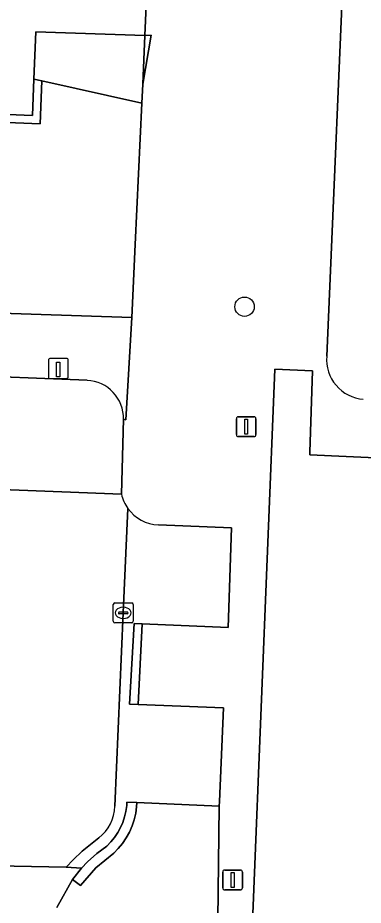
# Model space of a CAD drawing. Extents: x 160077 to 160948, y 386481 to 387498.
# Drawn here: x 160844.05 to 160861.45, y 386800.47 to 386845.16 of the extents above; entities that cross this region are included whole.
import ezdxf

# ---------------------------------------------------------------- set-up
doc = ezdxf.new("R2010")
doc.units = 0
for name, color, linetype in [('IMGEO_Boom', 7, 'Continuous'), ('IMGEO_Groenvoorziening', 7, 'Continuous'), ('IMGEO_Kolk', 7, 'Continuous'), ('IMGEO_Laadpaal', 7, 'Continuous'), ('IMGEO_Lichtmast', 7, 'Continuous'), ('IMGEO_Pand', 7, 'Continuous'), ('IMGEO_Parkeervlak_open', 7, 'Continuous'), ('IMGEO_Rijbaan_lokaal_open', 7, 'Continuous'), ('IMGEO_Voetpad_open', 7, 'Continuous')]:
    doc.layers.add(name, color=color, linetype=linetype)

msp = doc.modelspace()

# ---------------------------------------------------------------- linework, layer by layer
at = {"layer": 'IMGEO_Boom'}
msp.add_circle((160855.468, 386830.611), 0.489, dxfattribs=at)
at = {"layer": 'IMGEO_Groenvoorziening'}
msp.add_lwpolyline([(160860.786, 386855.309), (160860.611, 386851.265), (160859.609, 386828.118)], dxfattribs=at)
msp.add_lwpolyline([(160850.295, 386840.861), (160845.253, 386841.978), (160845.169, 386839.817), (160781.688, 386842.394), (160781.349, 386832.803), (160839.639, 386830.405), (160849.784, 386830.063), (160849.957, 386833.747)], close=True, dxfattribs=at)
msp.add_arc((160861.604, 386827.948), 2.002, 175.131, 265.5027, dxfattribs=at)
at = {"layer": 'IMGEO_Kolk'}
for p, q in [((160848.856, 386814.769), (160848.856, 386815.621)), ((160848.931, 386815.695), (160849.783, 386815.695)), ((160849.344, 386815.475), (160849.369, 386815.475)), ((160849.857, 386815.621), (160849.857, 386814.769)), ((160849.115, 386815.189), (160849.115, 386815.201)), ((160849.553, 386815.152), (160849.155, 386815.152)), ((160849.158, 386815.238), (160849.556, 386815.238)), ((160849.599, 386815.201), (160849.599, 386815.189)), ((160849.783, 386814.695), (160848.931, 386814.695)), ((160849.367, 386814.915), (160849.342, 386814.915))]:
    msp.add_line(p, q, dxfattribs=at)
for points in [[(160848.856, 386814.769), (160848.856, 386815.621)], [(160848.931, 386815.695), (160849.783, 386815.695)], [(160849.857, 386815.621), (160849.857, 386814.769)], [(160849.783, 386814.695), (160848.931, 386814.695)]]:
    msp.add_lwpolyline(points, dxfattribs=at)
for centre, radius, start, end in [((160848.933, 386815.619), 0.0765, 91.552, 178.448), ((160848.933, 386815.619), 0.0765, 91.552, 178.448), ((160849.781, 386815.619), 0.0765, 1.552, 88.448), ((160849.781, 386815.619), 0.0765, 1.552, 88.448), ((160849.155, 386815.198), 0.0403, 85.8775, 175.7526), ((160849.152, 386815.188), 0.0366, 178.938, 274.7102), ((160849.556, 386815.195), 0.043, 264.8664, 352.4533), ((160849.56, 386815.2), 0.0386, 1.7309, 96.639), ((160848.933, 386814.771), 0.0765, 181.552, 268.448), ((160848.933, 386814.771), 0.0765, 181.552, 268.448), ((160849.781, 386814.771), 0.0765, 271.552, 358.448), ((160849.781, 386814.771), 0.0765, 271.552, 358.448)]:
    msp.add_arc(centre, radius, start, end, dxfattribs=at)
for centre, major_axis, ratio, start_param, end_param in [((160849.343, 386815.195), (-0.387, 0.002), 0.722429, 4.712389, 7.853982), ((160849.368, 386815.195), (-0.39, 0.002), 0.717154, 1.570796, 4.712389)]:
    msp.add_ellipse(centre, major_axis=major_axis, ratio=ratio, start_param=start_param, end_param=end_param, dxfattribs=at)
at = {"layer": 'IMGEO_Laadpaal'}
for p, q in [((160846.503, 386828), (160845.662, 386828)), ((160846.503, 386828), (160845.662, 386828)), ((160845.587, 386827.916), (160845.587, 386827.075)), ((160845.587, 386827.916), (160845.587, 386827.075)), ((160846.587, 386827.084), (160846.587, 386827.925)), ((160846.587, 386827.084), (160846.587, 386827.925)), ((160845.671, 386827), (160846.512, 386827)), ((160845.671, 386827), (160846.512, 386827))]:
    msp.add_line(p, q, dxfattribs=at)
msp.add_lwpolyline([(160846.002, 386827.813), (160846.162, 386827.813), (160846.162, 386827.08), (160846.002, 386827.08), (160846.002, 386827.813)], dxfattribs=at)
for centre, start, end in [((160845.665, 386827.922), 92.4484, 184.2845), ((160845.665, 386827.922), 92.4484, 184.2845), ((160846.509, 386827.922), 2.4484, 94.2845), ((160846.509, 386827.922), 2.4484, 94.2845), ((160845.665, 386827.078), 182.4484, 274.2845), ((160845.665, 386827.078), 182.4484, 274.2845), ((160846.509, 386827.078), 272.4484, 4.2845), ((160846.509, 386827.078), 272.4484, 4.2845)]:
    msp.add_arc(centre, 0.0779, start, end, dxfattribs=at)
at = {"layer": 'IMGEO_Lichtmast'}
for p, q in [((160855.055, 386824.17), (160855.055, 386824.97)), ((160855.055, 386824.97), (160855.055, 386824.17)), ((160855.155, 386825.07), (160855.945, 386825.07)), ((160855.945, 386825.07), (160855.155, 386825.07)), ((160856.045, 386824.97), (160856.045, 386824.17)), ((160856.045, 386824.17), (160856.045, 386824.97)), ((160855.945, 386824.07), (160855.155, 386824.07)), ((160855.155, 386824.07), (160855.945, 386824.07)), ((160854.367, 386801.343), (160854.367, 386802.143)), ((160854.367, 386802.143), (160854.367, 386801.343)), ((160854.467, 386802.243), (160855.257, 386802.243)), ((160855.257, 386802.243), (160854.467, 386802.243)), ((160855.357, 386802.143), (160855.357, 386801.343)), ((160855.357, 386801.343), (160855.357, 386802.143)), ((160855.257, 386801.243), (160854.467, 386801.243)), ((160854.467, 386801.243), (160855.257, 386801.243))]:
    msp.add_line(p, q, dxfattribs=at)
for points in [[(160855.475, 386824.945), (160855.625, 386824.945), (160855.625, 386824.195), (160855.475, 386824.195), (160855.475, 386824.945)], [(160854.787, 386802.118), (160854.937, 386802.118), (160854.937, 386801.368), (160854.787, 386801.368), (160854.787, 386802.118)]]:
    msp.add_lwpolyline(points, dxfattribs=at)
for centre, start, end in [((160855.155, 386824.97), 90, 180), ((160855.155, 386824.97), 90, 180), ((160855.945, 386824.97), 0, 90), ((160855.945, 386824.97), 360, 90), ((160855.155, 386824.17), 180, 270), ((160855.155, 386824.17), 180, 270), ((160855.945, 386824.17), 270, 0), ((160855.945, 386824.17), 270, 0), ((160854.467, 386802.143), 90, 180), ((160854.467, 386802.143), 90, 180), ((160855.257, 386802.143), 0, 90), ((160855.257, 386802.143), 360, 90), ((160854.467, 386801.343), 180, 270), ((160854.467, 386801.343), 180, 270), ((160855.257, 386801.343), 270, 0), ((160855.257, 386801.343), 270, 0)]:
    msp.add_arc(centre, 0.1, start, end, dxfattribs=at)
at = {"layer": 'IMGEO_Pand'}
for points in [[(160845.158, 386853.967), (160782.797, 386856.574), (160782.828, 386857.927), (160782.842, 386858.512), (160780.433, 386858.625), (160780.416, 386858.269), (160780.332, 386856.553), (160774.661, 386856.79), (160745.381, 386858.016), (160745.313, 386856.078), (160749.383, 386855.909), (160749.175, 386851.713), (160752.686, 386851.593), (160752.638, 386850.372), (160752.384, 386843.984), (160844.785, 386840.233), (160844.857, 386842.066), (160844.95, 386844.455), (160850.448, 386844.276), (160850.772, 386851.46), (160850.783, 386851.708), (160845.292, 386851.952), (160845.343, 386853.959)], [(160870.355, 386819.324), (160863.861, 386819.593), (160862.637, 386819.644), (160862.79, 386822.962), (160858.757, 386823.153), (160858.761, 386823.291), (160858.889, 386827.388), (160856.992, 386827.473), (160855.58, 386792.545), (160853.896, 386792.569), (160853.513, 386792.574), (160853.428, 386790.191), (160853.733, 386790.177), (160855.447, 386790.101), (160853.818, 386750), (160852.907, 386727.563), (160854.941, 386727.457), (160854.694, 386721.954), (160863.07, 386721.582), (160863.34, 386727.03), (160865.755, 386726.982), (160866.628, 386726.964), (160867.558, 386750)]]:
    msp.add_lwpolyline(points, close=True, dxfattribs=at)
at = {"layer": 'IMGEO_Parkeervlak_open'}
for points in [[(160847.538, 386826.904), (160833.918, 386827.445), (160815.96, 386828.153), (160795.648, 386828.954), (160782.05, 386829.49), (160781.846, 386824.332)], [(160781.395, 386823.822), (160849.27, 386821.169), (160849.371, 386824.944)], [(160849.592, 386820.458), (160849.356, 386815.2), (160848.932, 386805.459)], [(160854.812, 386819.479), (160851.127, 386819.624)], [(160848.122, 386803.866), (160847.297, 386803.196), (160846.834, 386802.752), (160846.48, 386802.388), (160847.261, 386802.339), (160847.562, 386802.654), (160848.031, 386803.075), (160848.535, 386803.453), (160848.736, 386803.661), (160848.919, 386803.885), (160849.08, 386804.126), (160849.219, 386804.379), (160849.335, 386804.644), (160849.427, 386804.918), (160849.494, 386805.2), (160849.535, 386805.486), (160849.545, 386805.661), (160850.044, 386805.639), (160854.193, 386805.458), (160854.203, 386805.69), (160854.409, 386810.41), (160850.118, 386810.584), (160849.669, 386810.602), (160849.902, 386814.662), (160850.319, 386814.644), (160854.645, 386814.456), (160854.812, 386819.479)]]:
    msp.add_lwpolyline(points, dxfattribs=at)
for centre, radius, start, end in [((160847.453, 386824.987), 1.918, 358.7017, 87.4629), ((160851.221, 386821.627), 2.005, 215.6601, 267.3074), ((160846.933, 386805.473), 1.999, 306.4917, 359.6039)]:
    msp.add_arc(centre, radius, start, end, dxfattribs=at)
at = {"layer": 'IMGEO_Rijbaan_lokaal_open'}
for points in [[(160849.27, 386821.169), (160781.395, 386823.822), (160777.104, 386823.943), (160776.967, 386823.95), (160769.255, 386824.368), (160769.001, 386818.268), (160809.268, 386816.604), (160841.15, 386815.13)], [(160848.932, 386805.459), (160849.356, 386815.2), (160849.592, 386820.458)], [(160841.228, 386802.482), (160846.48, 386802.388), (160846.834, 386802.752), (160847.297, 386803.196), (160848.122, 386803.866)], [(160846.006, 386800.354), (160846.804, 386801.773), (160847.261, 386802.339), (160846.48, 386802.388), (160841.228, 386802.482)]]:
    msp.add_lwpolyline(points, dxfattribs=at)
for centre, radius, start, end in [((160851.226, 386821.626), 2.009, 193.1614, 215.5685), ((160846.933, 386805.473), 1.999, 306.4917, 359.6039)]:
    msp.add_arc(centre, radius, start, end, dxfattribs=at)
at = {"layer": 'IMGEO_Voetpad_open'}
for points in [[(160859.609, 386828.118), (160860.611, 386851.265), (160850.783, 386851.708), (160850.772, 386851.46), (160850.448, 386844.276), (160850.76, 386844.289), (160850.341, 386841.823), (160850.295, 386840.861), (160849.957, 386833.747), (160849.784, 386830.063), (160849.49, 386824.92), (160849.371, 386824.944), (160849.27, 386821.169)], [(160849.371, 386824.944), (160849.49, 386824.92), (160849.784, 386830.063), (160839.639, 386830.405), (160781.349, 386832.803), (160778.831, 386832.907), (160767.327, 386833.38), (160751.855, 386834.016), (160752.244, 386841.339), (160752.363, 386843.584), (160752.384, 386843.984), (160752.638, 386850.372)], [(160781.846, 386824.332), (160782.05, 386829.49), (160795.648, 386828.954), (160815.96, 386828.153), (160833.918, 386827.445), (160847.538, 386826.904)], [(160851.127, 386819.624), (160854.812, 386819.479), (160854.645, 386814.456), (160850.319, 386814.644), (160850.118, 386810.584), (160854.409, 386810.41), (160854.203, 386805.69), (160854.193, 386805.458), (160854.11, 386798.296), (160853.896, 386792.569), (160855.58, 386792.545), (160856.992, 386827.473), (160858.889, 386827.388), (160858.761, 386823.291), (160858.757, 386823.153), (160862.79, 386822.962), (160864, 386822.905), (160870.482, 386822.599), (160875.116, 386822.454), (160875.744, 386822.434)], [(160851.645, 386797.299), (160847.851, 386798.447), (160847.911, 386798.781), (160851.675, 386797.611), (160851.938, 386799.188), (160854.11, 386798.296), (160854.193, 386805.458), (160850.044, 386805.639), (160850.033, 386805.434), (160849.985, 386805.104), (160849.907, 386804.779), (160849.801, 386804.463), (160849.667, 386804.157), (160849.507, 386803.865), (160849.321, 386803.588), (160849.11, 386803.328), (160848.878, 386803.089), (160847.97, 386802.354), (160847.204, 386801.473), (160846.804, 386801.773), (160846.006, 386800.354)]]:
    msp.add_lwpolyline(points, dxfattribs=at)
for points in [[(160850.341, 386841.823), (160850.448, 386844.276), (160844.95, 386844.455), (160844.857, 386842.066), (160845.253, 386841.978), (160850.295, 386840.861)], [(160850.448, 386844.276), (160850.341, 386841.823), (160850.76, 386844.289)], [(160752.384, 386843.984), (160752.363, 386843.584), (160767.821, 386842.957), (160779.22, 386842.494), (160778.831, 386832.907), (160781.349, 386832.803), (160781.688, 386842.394), (160845.169, 386839.817), (160845.253, 386841.978), (160844.857, 386842.066), (160844.785, 386840.233)], [(160850.319, 386814.644), (160849.902, 386814.662), (160849.669, 386810.602), (160850.118, 386810.584)], [(160848.878, 386803.089), (160849.11, 386803.328), (160849.321, 386803.588), (160849.507, 386803.865), (160849.667, 386804.157), (160849.801, 386804.463), (160849.907, 386804.779), (160849.985, 386805.104), (160850.033, 386805.434), (160850.044, 386805.639), (160849.545, 386805.661), (160849.535, 386805.486), (160849.494, 386805.2), (160849.427, 386804.918), (160849.335, 386804.644), (160849.219, 386804.379), (160849.08, 386804.126), (160848.919, 386803.885), (160848.736, 386803.661), (160848.535, 386803.453), (160848.031, 386803.075), (160847.562, 386802.654), (160847.261, 386802.339), (160846.804, 386801.773), (160847.204, 386801.473), (160847.97, 386802.354)]]:
    msp.add_lwpolyline(points, close=True, dxfattribs=at)
for centre, radius, start, end in [((160861.604, 386827.948), 2.002, 175.131, 265.5027), ((160847.453, 386824.987), 1.918, 358.7017, 87.4629), ((160851.226, 386821.626), 2.009, 193.1614, 215.5685), ((160851.221, 386821.627), 2.005, 215.6601, 267.3074)]:
    msp.add_arc(centre, radius, start, end, dxfattribs=at)

doc.saveas('drawing.dxf')
